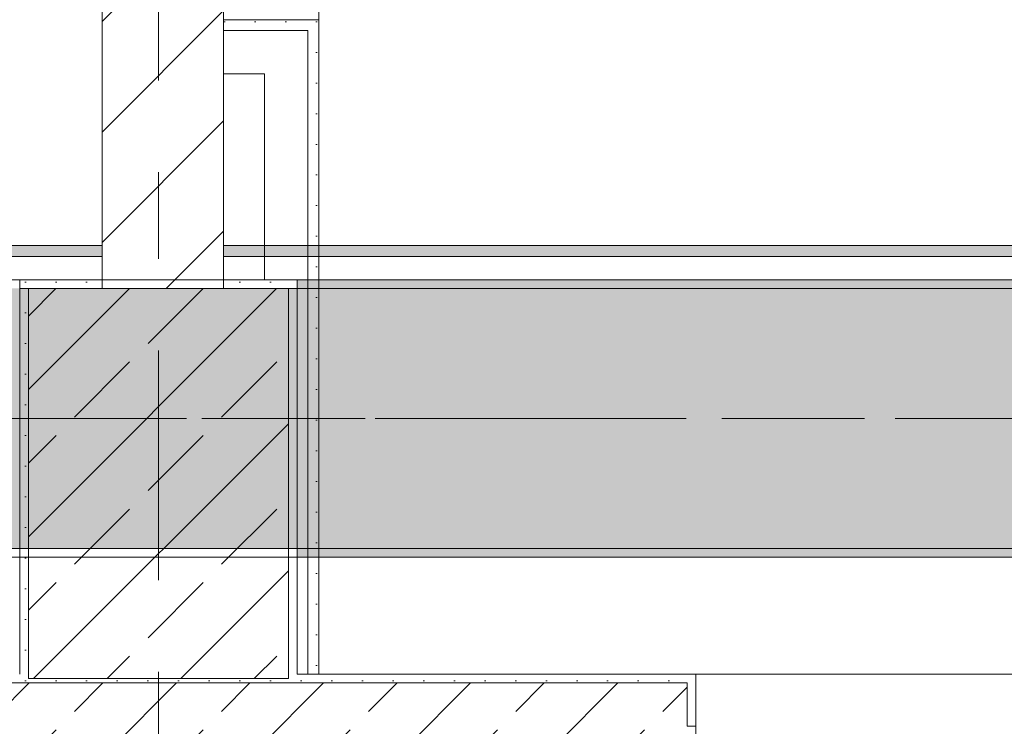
# Model space of a CAD drawing. Header units: metres. Extents: x -3.6 to 84.5, y -11 to 16.8.
# Tile 306 of 361: x 54.4 to 55.5, y 0.2 to 1. Entities that reach past the tile are written whole.
import ezdxf

# ---------------------------------------------------------------- set-up
doc = ezdxf.new("R2010")
doc.units = ezdxf.units.M
doc.header["$MEASUREMENT"] = 0
for name, pattern in [('Achse', [0.2, 0.1, -0.05, 0, -0.05]), ('Strichlinie doppelt', [0.546806, 0.264583, -0.105833, 0.070556, -0.105833]), ('Wipeout_Contour', [1, 0, -1])]:
    doc.linetypes.add(name, pattern=pattern)
for name, color, linetype in [('451 - Universal.Achsen Raster', 7, 'Continuous'), ('604 - Struktur.Wand Aussen', 7, 'Continuous'), ('605 - Struktur.Wand Innen', 7, 'Continuous'), ('607 - Struktur.Stütze', 7, 'Continuous'), ('608 - Struktur.Träger', 7, 'Continuous'), ('Neubau_606 - Struktur.Wand Innen Ausbau', 7, 'Continuous'), ('Neubau_653 - Abdeckung.TB Verkofferung', 7, 'Continuous')]:
    doc.layers.add(name, color=color, linetype=linetype)
pattern_1 = [(45, (0, 0), (-0.01767767, 0.01767767), [0, -0.025])]
pattern_2 = [(45, (0, 0), (-0.08485281, 0.08485281), []), (45, (-0.04243, 0.04243), (-0.08485281, 0.08485281), [0.09, -0.03])]

msp = doc.modelspace()

# ---------------------------------------------------------------- hatches: boundary and pattern name
at = {"layer": '604 - Struktur.Wand Aussen', "linetype": 'Continuous', "lineweight": 0, "true_color": 0x000000}
h = msp.add_hatch(dxfattribs=at)
h.set_pattern_fill('Gips_0001', color=18, style=0, pattern_type=2)
h.set_pattern_definition(pattern_1)
h.paths.add_polyline_path([(54.37, 0.255), (53.96, 0.255), (53.96, 0.245), (54.37, 0.245)])
h = msp.add_hatch(dxfattribs=at)
h.set_pattern_fill('Gips_0001', color=18, style=0, pattern_type=2)
h.set_pattern_definition(pattern_1)
h.paths.add_polyline_path([(54.69, 0.255), (54.69, 0.245), (55.14, 0.245), (55.14, 0.255)])
h = msp.add_hatch(dxfattribs=at)
h.set_pattern_fill('Gips_0001', color=18, style=0, pattern_type=2)
h.set_pattern_definition(pattern_1)
h.paths.add_polyline_path([(55.14, 0.255), (55.14, 0.195), (55.15, 0.195), (55.15, 0.255)])
h = msp.add_hatch(dxfattribs=at)
h.set_pattern_fill('Beton__Stahlbeton_0001', color=18, style=0, pattern_type=2)
h.set_pattern_definition(pattern_2)
h.paths.add_polyline_path([(53.95, 0.195), (53.95, 0.125), (53.96, 0.125), (53.99, 0.125), (53.99, 0.005), (55.11, 0.005), (55.11, 0.125), (55.14, 0.125), (55.15, 0.125), (55.15, 0.195), (55.14, 0.195), (55.14, 0.245), (53.96, 0.245), (53.96, 0.195)])
at = {"layer": '607 - Struktur.Stütze', "linetype": 'Continuous', "lineweight": 0, "true_color": 0x000000}
h = msp.add_hatch(dxfattribs=at)
h.set_pattern_fill('Gips_0001', color=18, style=0, pattern_type=2)
h.set_pattern_definition(pattern_1)
h.paths.add_polyline_path([(54.37, 0.71), (54.37, 0.255), (54.38, 0.255), (54.38, 0.7), (54.465, 0.7), (54.465, 0.71)])
h = msp.add_hatch(dxfattribs=at)
h.set_pattern_fill('Gips_0001', color=18, style=0, pattern_type=2)
h.set_pattern_definition(pattern_1)
h.paths.add_polyline_path([(54.605, 0.7), (54.68, 0.7), (54.68, 0.255), (54.69, 0.255), (54.69, 0.71), (54.605, 0.71)])
h = msp.add_hatch(dxfattribs=at)
h.set_pattern_fill('Beton__Stahlbeton_0001', color=18, style=0, pattern_type=2)
h.set_pattern_definition(pattern_2)
h.paths.add_polyline_path([(54.38, 0.25), (54.68, 0.25), (54.68, 0.7), (54.38, 0.7)])
h = msp.add_hatch(dxfattribs=at)
h.set_pattern_fill('Gips_0001', color=18, style=0, pattern_type=2)
h.set_pattern_definition(pattern_1)
h.paths.add_polyline_path([(54.37, 0.255), (54.37, 0.245), (54.69, 0.245), (54.69, 0.255), (54.68, 0.255), (54.68, 0.25), (54.38, 0.25), (54.38, 0.255)])
at = {"layer": '608 - Struktur.Träger', "linetype": 'Continuous', "lineweight": 0, "true_color": 0x000000}
h = msp.add_hatch(dxfattribs=at)
h.set_pattern_fill('Gips_0001', color=18, style=0, pattern_type=2)
h.set_pattern_definition(pattern_1)
h.paths.add_polyline_path([(54.69, 0.7), (57.97, 0.7), (57.97, 0.71), (54.69, 0.71)])
h = msp.add_hatch(dxfattribs=at)
h.set_pattern_fill('Gips_0001', color=18, style=0, pattern_type=2)
h.set_pattern_definition(pattern_1)
h.paths.add_polyline_path([(57.97, 0.4), (54.69, 0.4), (54.69, 0.39), (57.97, 0.39)])
at = {"layer": 'Neubau_606 - Struktur.Wand Innen Ausbau', "linetype": 'Continuous', "lineweight": 0, "true_color": 0x000000}
h = msp.add_hatch(dxfattribs=at)
h.set_pattern_fill('Gips_0001', color=18, style=0, pattern_type=2)
h.set_pattern_definition(pattern_1)
h.paths.add_polyline_path([(54.7025, 1.01), (54.7025, 0.9975), (54.715, 1.01)])
h = msp.add_hatch(dxfattribs=at)
h.set_pattern_fill('Gips_0001', color=18, style=0, pattern_type=2)
h.set_pattern_definition(pattern_1)
h.paths.add_polyline_path([(54.7025, 0.9975), (54.715, 0.9975), (54.715, 1.01)])
h = msp.add_hatch(dxfattribs=at)
h.set_pattern_fill('Gips_0001', color=18, style=0, pattern_type=2)
h.set_pattern_definition(pattern_1)
h.paths.add_polyline_path([(54.7025, 0.9975), (54.7025, 0.255), (54.715, 0.255), (54.715, 0.9975)])
at = {"layer": 'Neubau_653 - Abdeckung.TB Verkofferung', "linetype": 'Continuous', "lineweight": 0, "true_color": 0x000000}
h = msp.add_hatch(dxfattribs=at)
h.set_pattern_fill('Gips_0001', color=18, style=0, pattern_type=2)
h.set_pattern_definition(pattern_1)
h.paths.add_polyline_path([(51.115, 0.737), (62.025, 0.737), (62.025, 0.7495), (51.115, 0.7495)])

# ---------------------------------------------------------------- linework, layer by layer
at = {"layer": '451 - Universal.Achsen Raster', "color": 160, "linetype": 'Strichlinie doppelt', "lineweight": 9, "true_color": 0x3232ff}
msp.add_line((64.935, 0.55), (-3.175, 0.55), dxfattribs=at)
at = {"layer": '604 - Struktur.Wand Aussen', "color": 7, "linetype": 'Continuous', "lineweight": 5}
for p, q in [((55.14, 0.255), (55.15, 0.255)), ((55.15, 0.245), (55.15, 0.255)), ((55.15, 0.195), (55.15, 0.245)), ((55.14, 0.195), (55.15, 0.195))]:
    msp.add_line(p, q, dxfattribs=at)
at = {"layer": '604 - Struktur.Wand Aussen', "color": 7, "linetype": 'Continuous', "lineweight": 13}
for p, q in [((57.55, 0.255), (55.15, 0.255)), ((55.14, 0.245), (53.96, 0.245)), ((55.14, 0.245), (55.14, 0.195)), ((55.15, 0.125), (55.15, 0.195))]:
    msp.add_line(p, q, dxfattribs=at)
at = {"layer": '604 - Struktur.Wand Aussen', "color": 7, "linetype": 'Continuous', "lineweight": 5, "flags": 128}
msp.add_lwpolyline([(55.14, 0.255), (54.69, 0.255)], dxfattribs=at)
at = {"layer": '607 - Struktur.Stütze', "color": 7, "linetype": 'Continuous', "lineweight": 5, "flags": 128}
for points in [[(54.465, 0.71), (54.37, 0.71), (54.37, 0.255)], [(54.69, 0.255), (54.69, 0.71), (54.605, 0.71)]]:
    msp.add_lwpolyline(points, dxfattribs=at)
at = {"layer": '607 - Struktur.Stütze', "color": 7, "linetype": 'Continuous', "lineweight": 13, "flags": 128}
msp.add_lwpolyline([(54.38, 0.25), (54.68, 0.25), (54.68, 0.7), (54.38, 0.7)], close=True, dxfattribs=at)
at = {"layer": '608 - Struktur.Träger', "color": 7, "linetype": 'Continuous', "lineweight": 5}
for p, q in [((54.69, 0.71), (54.69, 0.7)), ((57.97, 0.71), (54.69, 0.71)), ((54.69, 0.4), (54.69, 0.39)), ((57.97, 0.39), (54.69, 0.39))]:
    msp.add_line(p, q, dxfattribs=at)
at = {"layer": '608 - Struktur.Träger', "color": 7, "linetype": 'Continuous', "lineweight": 13}
for p, q in [((57.97, 0.7), (54.69, 0.7)), ((0.38, 0.39), (61.88, 0.39))]:
    msp.add_line(p, q, dxfattribs=at)
at = {"layer": '608 - Struktur.Träger', "color": 7, "linetype": 'Achse', "lineweight": 9}
msp.add_line((0.38, 0.55), (61.88, 0.55), dxfattribs=at)
at = {"layer": '608 - Struktur.Träger', "color": 7, "linetype": 'Continuous', "lineweight": 13, "flags": 128}
msp.add_lwpolyline([(61.88, 0.4), (61.57, 0.4), (58.29, 0.4), (57.97, 0.4), (54.69, 0.4), (54.37, 0.4), (51.09, 0.4), (50.77, 0.4), (47.49, 0.4)], dxfattribs=at)
at = {"layer": 'Neubau_606 - Struktur.Wand Innen Ausbau', "color": 1, "linetype": 'Continuous', "lineweight": 5}
for p, q in [((54.7025, 0.9975), (54.6525, 0.9975)), ((54.7025, 0.9975), (54.6525, 0.9975)), ((54.7025, 0.9475), (54.7025, 0.9975)), ((54.7025, 0.255), (54.7025, 0.9475))]:
    msp.add_line(p, q, dxfattribs=at)
at = {"layer": 'Neubau_606 - Struktur.Wand Innen Ausbau', "color": 1, "linetype": 'Continuous', "lineweight": 5, "flags": 128}
for points in [[(54.715, 1.01), (54.7025, 1.01)], [(54.715, 0.255), (54.715, 1.01)], [(54.6525, 0.9475), (54.6525, 0.71)]]:
    msp.add_lwpolyline(points, dxfattribs=at)
at = {"layer": 'Neubau_653 - Abdeckung.TB Verkofferung', "color": 1, "linetype": 'Continuous', "lineweight": 9}
for p, q in [((54.715, 1.01), (54.715, 5.0505)), ((51.115, 0.7495), (62.025, 0.7495))]:
    msp.add_line(p, q, dxfattribs=at)
at = {"layer": 'Neubau_653 - Abdeckung.TB Verkofferung', "color": 1, "linetype": 'Continuous', "lineweight": 5}
for p, q in [((62.025, 0.7495), (51.115, 0.7495)), ((62.025, 0.737), (51.115, 0.737)), ((62.025, 0.71), (51.115, 0.71))]:
    msp.add_line(p, q, dxfattribs=at)

# ---------------------------------------------------------------- next in the draw order: wipeouts: each hides what was drawn before it
at = {"color": 254, "linetype": 'Wipeout_Contour', "lineweight": 0, "ltscale": 218.62954}
msp.add_wipeout([(54.605, 5.1), (54.465, 5.1), (54.465, 0.7), (54.605, 0.7)], dxfattribs=at).dxf.layer = '605 - Struktur.Wand Innen'

# ---------------------------------------------------------------- next in the draw order: hatches: boundary and pattern name
at = {"layer": '605 - Struktur.Wand Innen', "linetype": 'Continuous', "lineweight": 0, "true_color": 0x000000}
h = msp.add_hatch(dxfattribs=at)
h.set_pattern_fill('MW_Ziegel_0001', color=18, style=0, pattern_type=2)
h.set_pattern_definition([(45, (0, 0), (-0.06363961, 0.06363961), [])])
h.paths.add_polyline_path([(54.605, 5.1), (54.465, 5.1), (54.465, 0.7), (54.605, 0.7)])
at = {"layer": '608 - Struktur.Träger', "linetype": 'Continuous', "lineweight": 0, "true_color": 0x000000}
h = msp.add_hatch(dxfattribs=at)
h.set_pattern_fill('Beton__Stahlbeton_0001', color=18, style=0, pattern_type=2)
h.set_pattern_definition(pattern_2)
h.paths.add_polyline_path([(0.69, 0.7), (0.38, 0.7), (0.38, 0.4), (0.69, 0.4), (3.97, 0.4), (4.29, 0.4), (7.57, 0.4), (7.89, 0.4), (11.17, 0.4), (11.49, 0.4), (14.77, 0.4), (15.09, 0.4), (18.37, 0.4), (18.69, 0.4), (21.97, 0.4), (22.29, 0.4), (25.57, 0.4), (25.89, 0.4), (29.17, 0.4), (29.49, 0.4), (32.77, 0.4), (33.09, 0.4), (36.37, 0.4), (36.69, 0.4), (39.97, 0.4), (40.29, 0.4), (43.57, 0.4), (43.89, 0.4), (47.17, 0.4), (47.49, 0.4), (50.77, 0.4), (51.09, 0.4), (54.37, 0.4), (54.69, 0.4), (57.97, 0.4), (58.29, 0.4), (61.57, 0.4), (61.88, 0.4), (61.88, 0.7), (61.57, 0.7), (58.29, 0.7), (57.97, 0.7), (54.69, 0.7), (54.37, 0.7), (51.09, 0.7), (50.77, 0.7), (47.49, 0.7), (47.17, 0.7), (43.89, 0.7), (43.57, 0.7), (40.29, 0.7), (39.9, 0.7), (36.69, 0.7), (36.37, 0.7), (33.09, 0.7), (32.77, 0.7), (29.49, 0.7), (29.17, 0.7), (25.89, 0.7), (25.57, 0.7), (22.29, 0.7), (21.97, 0.7), (18.69, 0.7), (18.37, 0.7), (15.09, 0.7), (14.77, 0.7), (11.49, 0.7), (11.17, 0.7), (7.89, 0.7), (7.57, 0.7), (4.29, 0.7), (3.97, 0.7)])
at = {"layer": 'Neubau_606 - Struktur.Wand Innen Ausbau', "linetype": 'Continuous', "lineweight": 0, "true_color": 0x000000}
h = msp.add_hatch(dxfattribs=at)
h.set_pattern_fill('Gips_0001', color=18, style=0, pattern_type=2)
h.set_pattern_definition(pattern_1)
h.paths.add_polyline_path([(54.605, 1.01), (54.605, 0.9975), (54.7025, 0.9975), (54.7025, 1.01)])

# ---------------------------------------------------------------- next in the draw order: linework, layer by layer
at = {"layer": '451 - Universal.Achsen Raster', "color": 160, "linetype": 'Strichlinie doppelt', "lineweight": 9, "true_color": 0x3232ff}
msp.add_line((54.53, -10.585), (54.53, 16.355), dxfattribs=at)
at = {"layer": '605 - Struktur.Wand Innen', "color": 7, "linetype": 'Continuous', "lineweight": 18, "flags": 128}
for points in [[(54.465, 5.1), (54.465, 0.7)], [(54.605, 0.7), (54.605, 5.1)]]:
    msp.add_lwpolyline(points, dxfattribs=at)
at = {"layer": '608 - Struktur.Träger', "color": 7, "linetype": 'Continuous', "lineweight": 13}
for p, q in [((0.38, 0.71), (61.88, 0.71)), ((54.69, 0.7), (54.37, 0.7))]:
    msp.add_line(p, q, dxfattribs=at)
at = {"layer": 'Neubau_606 - Struktur.Wand Innen Ausbau', "color": 1, "linetype": 'Continuous', "lineweight": 5}
msp.add_line((54.6525, 0.9975), (54.605, 0.9975), dxfattribs=at)
at = {"layer": 'Neubau_606 - Struktur.Wand Innen Ausbau', "color": 1, "linetype": 'Continuous', "lineweight": 5, "flags": 128}
for points in [[(54.7025, 1.01), (54.605, 1.01)], [(54.605, 1.01), (54.605, 0.9975)], [(54.605, 0.9975), (54.605, 0.9475)], [(54.605, 0.9475), (54.6525, 0.9475)]]:
    msp.add_lwpolyline(points, dxfattribs=at)
at = {"layer": 'Neubau_653 - Abdeckung.TB Verkofferung', "color": 1, "linetype": 'Continuous', "lineweight": 9}
for p, q in [((54.605, 1.01), (54.605, 5.0505)), ((54.715, 1.01), (54.605, 1.01))]:
    msp.add_line(p, q, dxfattribs=at)

doc.saveas('drawing.dxf')
